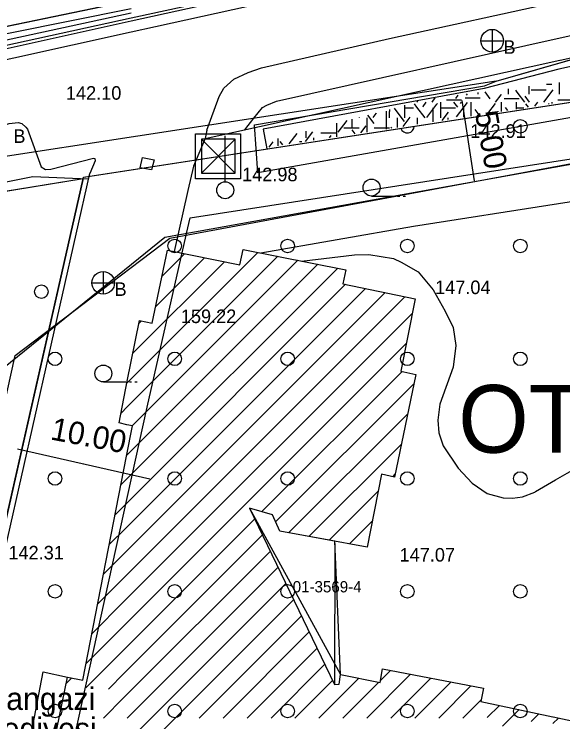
# Model space of a CAD drawing. Extents: x 419101 to 420177, y 4451541 to 4452254.
# Drawn here: x 419628.2 to 419676.8, y 4451959 to 4452021.7 of the extents above; entities that cross this region are included whole.
import ezdxf

# ---------------------------------------------------------------- set-up
doc = ezdxf.new("R2010")
doc.units = 0
for name, color, linetype in [('2_KADASTRO', 7, 'Continuous'), ('3_HALİHAZIR', 7, 'Continuous'), ('Level 20', 7, 'Continuous'), ('Level 28', 7, 'Continuous'), ('Level 31', 7, 'Continuous'), ('Level 41', 7, 'Continuous'), ('Level 46', 7, 'Continuous'), ('Level 57', 7, 'Continuous'), ('Level 60', 7, 'Continuous'), ('Level 62', 7, 'Continuous'), ('Level 9', 7, 'Continuous')]:
    doc.layers.add(name, color=color, linetype=linetype)

msp = doc.modelspace()

# ---------------------------------------------------------------- linework, layer by layer
at = {"layer": '2_KADASTRO'}
for points in [[(419621.193, 4451949.157), (419634.331, 4452007.12), (419634.362, 4452007.254), (419700.896, 4452017.498), (419711.084, 4452019.067), (419700.128, 4451968.364), (419703.203, 4451967.824), (419695.419, 4451934.291), (419680.246, 4451937.33)], [(419556.854, 4451952.363), (419564.538, 4451995.301), (419598.675, 4452001.333), (419634.331, 4452007.12), (419621.193, 4451949.157), (419619.691, 4451942.53), (419598.69, 4451946.39), (419598.059, 4451942.996)]]:
    msp.add_lwpolyline(points, close=True, dxfattribs=at)
at = {"layer": '3_HALİHAZIR'}
for p, q in [((419670.548, 4452020.33), (419670.548, 4452018.33)), ((419669.548, 4452019.33), (419671.548, 4452019.33)), ((419646.91, 4452006.891), (419646.91, 4452010.891)), ((419644.804, 4452007.602), (419647.804, 4452010.602)), ((419644.804, 4452010.602), (419647.804, 4452007.602)), ((419647.804, 4452010.602), (419644.804, 4452010.602)), ((419644.804, 4452010.602), (419644.804, 4452007.602)), ((419647.804, 4452007.602), (419647.804, 4452010.602)), ((419644.804, 4452007.602), (419647.804, 4452007.602)), ((419659.867, 4452005.567), (419661.867, 4452005.567)), ((419662.167, 4452005.567), (419662.367, 4452005.567)), ((419662.667, 4452005.567), (419662.867, 4452005.567)), ((419638.24, 4451989.03), (419649.795, 4452000.585)), ((419638.217, 4451986.886), (419651.564, 4452000.233)), ((419640.762, 4451995.795), (419645.075, 4452000.108)), ((419641.313, 4451998.467), (419643.307, 4452000.462)), ((419638.185, 4451982.612), (419655.102, 4451999.529)), ((419638.667, 4451985.215), (419653.333, 4451999.881)), ((419638.734, 4451991.646), (419646.842, 4451999.754)), ((419636.11, 4451998.888), (419636.11, 4451996.888)), ((419638.148, 4451980.454), (419656.871, 4451999.177)), ((419635.11, 4451997.888), (419637.11, 4451997.888)), ((419638.126, 4451978.31), (419657.568, 4451997.753)), ((419638.08, 4451974.021), (419661.073, 4451997.015)), ((419638.103, 4451976.165), (419659.321, 4451997.384)), ((419638.057, 4451971.877), (419662.825, 4451996.646)), ((419638.034, 4451969.733), (419663.486, 4451995.184)), ((419639.26, 4451994.293), (419639.484, 4451994.517)), ((419638.012, 4451967.589), (419662.95, 4451992.528)), ((419650.158, 4451977.614), (419662.586, 4451990.042)), ((419636.119, 4451989.104), (419638.119, 4451989.104)), ((419638.208, 4451988.999), (419638.24, 4451989.03)), ((419638.419, 4451989.104), (419638.619, 4451989.104)), ((419638.919, 4451989.104), (419639.119, 4451989.104)), ((419651.369, 4451976.704), (419663.627, 4451988.962)), ((419637.682, 4451986.352), (419638.217, 4451986.886)), ((419652.524, 4451975.737), (419663.069, 4451986.282)), ((419654.318, 4451975.41), (419662.51, 4451983.602)), ((419661.744, 4451980.714), (419661.952, 4451980.922)), ((419637.671, 4451979.976), (419638.148, 4451980.454)), ((419656.112, 4451975.083), (419660.444, 4451979.415)), ((419637.156, 4451977.34), (419638.126, 4451978.31)), ((419649.072, 4451977.935), (419657.117, 4451963.182)), ((419637.989, 4451965.445), (419649.529, 4451976.985)), ((419657.906, 4451974.756), (419659.939, 4451976.788)), ((419636.641, 4451974.704), (419638.103, 4451976.165)), ((419637.966, 4451963.301), (419650.217, 4451975.552)), ((419656.627, 4451974.795), (419656.584, 4451962.313)), ((419636.126, 4451972.068), (419638.08, 4451974.021)), ((419637.943, 4451961.157), (419650.906, 4451974.12)), ((419638.239, 4451959.331), (419651.595, 4451972.687)), ((419635.611, 4451969.431), (419638.057, 4451971.877)), ((419637.898, 4451956.868), (419652.284, 4451971.255)), ((419635.097, 4451966.795), (419638.034, 4451969.733)), ((419642.481, 4451959.331), (419652.973, 4451969.822)), ((419644.603, 4451959.331), (419653.662, 4451968.39)), ((419634.582, 4451964.159), (419638.012, 4451967.589)), ((419646.724, 4451959.331), (419654.351, 4451966.957)), ((419648.845, 4451959.331), (419655.039, 4451965.525)), ((419634.565, 4451962.021), (419637.989, 4451965.445)), ((419650.967, 4451959.331), (419655.728, 4451964.092)), ((419636.569, 4451961.903), (419637.966, 4451963.301)), ((419659.452, 4451959.331), (419663.33, 4451963.208)), ((419660.666, 4451962.666), (419661.55, 4451963.551)), ((419632.845, 4451962.422), (419633.312, 4451962.89)), ((419653.088, 4451959.331), (419656.417, 4451962.66)), ((419655.209, 4451959.331), (419658.735, 4451962.857)), ((419657.331, 4451959.331), (419660.502, 4451962.502)), ((419661.573, 4451959.331), (419665.109, 4451962.866)), ((419663.695, 4451959.331), (419666.888, 4451962.524)), ((419665.816, 4451959.331), (419668.667, 4451962.182)), ((419636.117, 4451959.331), (419637.943, 4451961.157)), ((419667.937, 4451959.331), (419669.59, 4451960.983)), ((419670.103, 4451959.375), (419671.183, 4451960.455)), ((419671.46, 4451958.611), (419672.931, 4451960.082)), ((419637.875, 4451954.724), (419642.481, 4451959.331)), ((419674.003, 4451959.032), (419674.678, 4451959.708)), ((419675.933, 4451958.842), (419676.426, 4451959.334))]:
    msp.add_line(p, q, dxfattribs=at)
for points in [[(419676.678, 4452029.428), (419672.282, 4452028.454), (419651.668, 4452023.946), (419638.58, 4452021.05)], [(419638.583, 4452021.348), (419638.992, 4452021.438), (419657.586, 4452025.495), (419676.682, 4452029.742)], [(419676.668, 4452028.477), (419673.227, 4452027.722), (419640.737, 4452020.572), (419638.57, 4452020.092)], [(419676.578, 4452019.585), (419679.896, 4452020.325), (419693.002, 4452023.24)], [(419645.278, 4452011.42), (419646.359, 4452014.382), (419646.783, 4452015.139), (419647.68, 4452015.934), (419648.938, 4452016.508), (419650.122, 4452016.926), (419661.459, 4452019.512), (419676.608, 4452022.839)], [(419638.592, 4452022.169), (419627.878, 4452019.991), (419609.444, 4452016.304), (419592.095, 4452012.875), (419572.863, 4452009.528), (419554.326, 4452006.702)], [(419554.41, 4452006.078), (419564.393, 4452007.607), (419595.728, 4452012.822), (419626.151, 4452019.121), (419638.588, 4452021.788)], [(419554.464, 4452005.683), (419561.786, 4452006.859), (419579.964, 4452009.59), (419599.478, 4452013.06), (419619.007, 4452017.066), (419638.583, 4452021.348)], [(419638.58, 4452021.05), (419626.051, 4452018.279), (419601.635, 4452013.288), (419579.454, 4452009.299), (419568.642, 4452007.697), (419554.489, 4452005.498)], [(419676.557, 4452017.6), (419691.762, 4452020.957)], [(419638.57, 4452020.092), (419612.847, 4452014.394), (419592.135, 4452010.536), (419569.07, 4452006.26), (419564.534, 4452005.153)], [(419648.647, 4452011.436), (419649.435, 4452012.483), (419650.197, 4452013.42), (419650.583, 4452013.631), (419651.462, 4452013.983), (419676.574, 4452019.584)], [(419676.574, 4452019.584), (419676.578, 4452019.585)], [(419645.122, 4452010.657), (419676.553, 4452017.598)], [(419676.553, 4452017.598), (419676.557, 4452017.6)], [(419576.148, 4451997.777), (419576.431, 4451998.505), (419576.865, 4451998.999), (419577.574, 4451999.275), (419602.728, 4452003.956), (419612.183, 4452005.763), (419614.474, 4452006.304), (419616.453, 4452006.944), (419617.835, 4452007.514), (419623.552, 4452010.28), (419627.132, 4452011.78), (419627.787, 4452012.005), (419628.576, 4452012.086), (419628.889, 4452012.006), (419629.264, 4452011.679), (419629.399, 4452011.499), (419630.616, 4452008.15), (419630.994, 4452007.911), (419631.467, 4452007.966), (419635.237, 4452008.916)], [(419645.278, 4452011.42), (419645.122, 4452010.657)], [(419645.122, 4452010.657), (419644.093, 4452008.208), (419643.585, 4452006.055), (419642.376, 4452000.649)], [(419635.237, 4452008.916), (419635.37, 4452008.889), (419635.387, 4452008.688), (419634.92, 4452007.561)], [(419620.673, 4451944.672), (419626.407, 4451969.965), (419634.92, 4452007.561)], [(419676.423, 4452004.904), (419693.965, 4452007.648)], [(419576.75, 4451996.673), (419629.87, 4452007.303), (419634.813, 4452007.088)], [(419650.052, 4452000.534), (419663.586, 4452002.896), (419676.418, 4452004.903)], [(419676.418, 4452004.903), (419676.423, 4452004.904)], [(419638.241, 4451989.165), (419639.312, 4451994.556), (419640.454, 4451994.299), (419641.786, 4452000.767), (419648.203, 4451999.482), (419648.485, 4452000.846), (419657.583, 4451999.035), (419657.327, 4451997.804), (419663.741, 4451996.453), (419662.455, 4451990.072), (419663.794, 4451989.765), (419661.901, 4451980.68), (419660.737, 4451980.937), (419659.492, 4451974.467), (419651.732, 4451975.881), (419651.088, 4451977.341), (419649.072, 4451977.935), (419656.584, 4451962.313), (419657.004, 4451962.322), (419657.117, 4451963.182), (419660.633, 4451962.475), (419660.844, 4451963.686), (419669.767, 4451961.97), (419669.557, 4451960.803), (419675.934, 4451959.439)], [(419653.656, 4451999.817), (419658.346, 4452000.361), (419659.616, 4452000.388), (419661.809, 4452000.029), (419662.491, 4451999.718), (419664.002, 4451998.845), (419665.337, 4451997.265), (419666.397, 4451995.381), (419667.09, 4451993.932), (419667.334, 4451992.319), (419667.101, 4451990.409), (419665.917, 4451987.123), (419665.722, 4451985.725), (419665.823, 4451984.584), (419666.213, 4451983.435), (419667.537, 4451981.453), (419668.791, 4451980.143), (419670.1, 4451979.21), (419671.514, 4451978.831), (419672.337, 4451978.805), (419673.231, 4451978.933), (419674.311, 4451979.345), (419674.379, 4451979.388), (419676.157, 4451980.42)], [(419638.2, 4451985.317), (419637.507, 4451985.468), (419638.241, 4451989.165)], [(419676.163, 4451980.423), (419677.186, 4451981.016), (419679.629, 4451982.411), (419682.468, 4451983.616), (419690.399, 4451986.176)], [(419638.17, 4451982.536), (419638.693, 4451985.21), (419638.2, 4451985.317)], [(419637.787, 4451946.492), (419635.924, 4451946.882), (419636.2, 4451948.025), (419631.473, 4451948.902), (419632.361, 4451953.701), (419631.085, 4451953.896), (419632.956, 4451962.96), (419634.296, 4451962.697), (419638.17, 4451982.536)], [(419676.157, 4451980.42), (419676.163, 4451980.423)], [(419619.107, 4451938.621), (419620.46, 4451944.711), (419626.95, 4451943.528), (419630.788, 4451963.432), (419632.956, 4451962.96)], [(419675.94, 4451959.438), (419681.068, 4451958.342), (419681.3, 4451959.53), (419690.424, 4451957.851), (419690.232, 4451956.551), (419694.982, 4451955.717), (419693.92, 4451950.99), (419695.302, 4451950.637), (419693.431, 4451941.573), (419692.157, 4451941.834), (419691.27, 4451937.079), (419686.368, 4451937.985), (419686.244, 4451936.749), (419677.233, 4451938.49), (419677.423, 4451939.746), (419675.734, 4451940.078)], [(419675.934, 4451959.439), (419675.94, 4451959.438)]]:
    msp.add_lwpolyline(points, dxfattribs=at)
for points in [[(419644.274, 4452011.092), (419648.274, 4452011.092), (419648.274, 4452007.092), (419644.274, 4452007.092)], [(419639.371, 4452008.075), (419639.591, 4452008.977), (419640.625, 4452008.774), (419640.391, 4452007.882)], [(419657.117, 4451963.182), (419656.619, 4451974.99), (419651.732, 4451975.881), (419651.088, 4451977.341), (419649.072, 4451977.935), (419656.584, 4451962.313), (419657.004, 4451962.322)]]:
    msp.add_lwpolyline(points, close=True, dxfattribs=at)
for centre, radius in [((419670.548, 4452019.33), 1), ((419659.867, 4452006.317), 0.75), ((419646.912, 4452006.086), 0.75), ((419636.11, 4451997.888), 1), ((419636.119, 4451989.854), 0.75)]:
    msp.add_circle(centre, radius, dxfattribs=at)
at = {"layer": 'Level 20'}
for p, q in [((419668.984, 4452006.907), (419667.886, 4452014.031)), ((419643.799, 4452003.651), (419688.922, 4452010.61)), ((419631.928, 4451950.272), (419639.993, 4451986.86)), ((419640.23, 4451980.492), (419628.527, 4451983.145))]:
    msp.add_line(p, q, dxfattribs=at)
for points in [[(419643.483, 4452002.254), (419643.799, 4452003.651)], [(419639.993, 4451986.86), (419643.447, 4452002.097)], [(419643.447, 4452002.097), (419643.483, 4452002.254)], [(419643.447, 4452002.097), (419643.447, 4452002.097)]]:
    msp.add_lwpolyline(points, dxfattribs=at)
at = {"layer": 'Level 28'}
for p, q in [((419634.362, 4452007.254), (419688.905, 4452015.652)), ((419598.675, 4452001.333), (419634.33, 4452007.12))]:
    msp.add_line(p, q, dxfattribs=at)
at = {"layer": 'Level 41'}
for p, q in [((419676.511, 4452015.323), (419676.511, 4452015.627)), ((419672.004, 4452014.648), (419672.004, 4452015.066)), ((419673.825, 4452014.921), (419673.825, 4452015.293)), ((419675.347, 4452015.482), (419675.839, 4452015.482)), ((419676.511, 4452015.323), (419676.511, 4452015.323)), ((419676.511, 4452014.598), (419676.511, 4452015.323)), ((419667.322, 4452014.222), (419667.541, 4452014.511)), ((419668.282, 4452014.501), (419668.367, 4452014.613)), ((419669.318, 4452014.598), (419669.318, 4452014.732)), ((419670.236, 4452014.383), (419669.914, 4452014.806)), ((419670.385, 4452014.187), (419670.236, 4452014.383)), ((419670.851, 4452013.889), (419671.354, 4452014.551)), ((419671.354, 4452014.551), (419671.388, 4452014.595)), ((419671.354, 4452014.551), (419671.354, 4452014.551)), ((419672.004, 4452014.598), (419672.004, 4452014.648)), ((419672.77, 4452014.763), (419672.632, 4452014.945)), ((419673.434, 4452013.889), (419672.77, 4452014.763)), ((419673.857, 4452013.889), (419673.463, 4452014.407)), ((419673.825, 4452014.598), (419673.825, 4452014.921)), ((419674.002, 4452014.971), (419674.159, 4452014.971)), ((419674.159, 4452014.971), (419675.344, 4452014.971)), ((419675.11, 4452013.889), (419675.939, 4452014.98)), ((419663.978, 4452013.889), (419663.921, 4452013.964)), ((419664.425, 4452013.513), (419664.711, 4452013.889)), ((419665.231, 4452013.889), (419665.511, 4452014.258)), ((419665.654, 4452013.697), (419665.714, 4452013.776)), ((419665.96, 4452013.889), (419665.96, 4452013.743)), ((419666.493, 4452014.095), (419667.836, 4452014.095)), ((419667.509, 4452013.437), (419667.165, 4452013.889)), ((419667.402, 4452012.595), (419668.352, 4452013.845)), ((419667.735, 4452013.769), (419667.826, 4452013.889)), ((419668.145, 4452014.27), (419669.48, 4452014.27)), ((419668.646, 4452013.889), (419668.646, 4452012.654)), ((419669.48, 4452014.27), (419669.488, 4452014.27)), ((419670.152, 4452012.885), (419670.828, 4452013.776)), ((419671.332, 4452013.889), (419671.332, 4452013.067)), ((419671.607, 4452014.201), (419672.95, 4452014.201)), ((419672.675, 4452013.889), (419672.675, 4452013.273)), ((419672.675, 4452013.889), (419672.675, 4452013.273)), ((419674.313, 4452013.524), (419674.59, 4452013.889)), ((419675.546, 4452013.714), (419675.593, 4452013.776)), ((419675.839, 4452013.889), (419675.839, 4452013.759)), ((419676.372, 4452014.095), (419677.715, 4452014.095)), ((419661.453, 4452013.226), (419661.453, 4452013.067)), ((419662.051, 4452013.157), (419661.909, 4452013.344)), ((419662.797, 4452012.175), (419662.051, 4452013.157)), ((419662.796, 4452013.609), (419662.796, 4452013.269)), ((419662.796, 4452013.609), (419662.796, 4452013.269)), ((419662.796, 4452013.375), (419663.506, 4452013.375)), ((419662.796, 4452013.269), (419662.796, 4452013.269)), ((419662.796, 4452013.269), (419662.796, 4452013.269)), ((419662.796, 4452013.269), (419662.796, 4452012.491)), ((419662.796, 4452013.269), (419662.796, 4452012.491)), ((419663.506, 4452013.375), (419663.506, 4452013.375)), ((419663.506, 4452013.375), (419663.584, 4452013.375)), ((419663.89, 4452013.433), (419663.656, 4452013.741)), ((419663.89, 4452013.433), (419663.89, 4452013.433)), ((419664.605, 4452012.491), (419663.89, 4452013.433)), ((419664.394, 4452013.472), (419664.425, 4452013.513)), ((419664.425, 4452013.513), (419664.425, 4452013.513)), ((419664.765, 4452012.526), (419665.654, 4452013.697)), ((419665.285, 4452013.387), (419665.285, 4452012.138)), ((419665.96, 4452013.743), (419665.96, 4452013.743)), ((419665.96, 4452013.743), (419665.96, 4452012.491)), ((419665.96, 4452013.375), (419667.303, 4452013.375)), ((419668.002, 4452013.422), (419668.002, 4452012.555)), ((419669.401, 4452012.77), (419669.037, 4452013.249)), ((419671.929, 4452013.158), (419671.727, 4452013.424)), ((419672.675, 4452013.375), (419673.341, 4452013.375)), ((419673.764, 4452013.44), (419673.535, 4452013.741)), ((419658.767, 4452012.536), (419658.767, 4452012.491)), ((419660.107, 4452012), (419659.547, 4452012.736)), ((419660, 4452012.526), (419660.277, 4452012.891)), ((419660.277, 4452012.891), (419660.308, 4452012.932)), ((419660.277, 4452012.891), (419660.277, 4452012.891)), ((419661.171, 4452013.101), (419661.171, 4452013.025)), ((419661.171, 4452013.025), (419661.171, 4452013.025)), ((419661.171, 4452013.025), (419661.171, 4452011.506)), ((419661.453, 4452013.067), (419661.453, 4452013.067)), ((419661.453, 4452012.491), (419661.453, 4452013.067)), ((419662.679, 4452011.738), (419663.294, 4452012.548)), ((419666.113, 4452012.265), (419666.674, 4452013.004)), ((419671.05, 4452013.101), (419671.05, 4452013.023)), ((419656.753, 4452012.018), (419656.753, 4452010.828)), ((419656.912, 4452011.229), (419657.695, 4452012.26)), ((419658.123, 4452012.37), (419658.123, 4452011.655)), ((419659.439, 4452012.491), (419659.439, 4452011.241)), ((419662.125, 4452012.491), (419662.125, 4452011.653)), ((419662.125, 4452012.491), (419662.125, 4452011.653)), ((419663.946, 4452011.933), (419663.946, 4452012.491)), ((419666.632, 4452012.491), (419666.632, 4452012.345)), ((419654.023, 4452010.409), (419654.664, 4452011.252)), ((419654.067, 4452010.724), (419654.067, 4452011.324)), ((419657.424, 4452011.607), (419658.767, 4452011.607)), ((419658.407, 4452011.082), (419658.145, 4452011.427)), ((419658.91, 4452011.159), (419659.38, 4452011.777)), ((419660.11, 4452011.607), (419661.453, 4452011.607)), ((419661.592, 4452011.571), (419661.669, 4452011.673)), ((419651.574, 4452010.666), (419651.574, 4452010.033)), ((419652.58, 4452010.187), (419653.288, 4452011.118)), ((419654.738, 4452010.724), (419654.738, 4452010.519)), ((419655.362, 4452011.173), (419656.705, 4452011.173)), ((419656.135, 4452010.733), (419656.289, 4452010.936)), ((419650.8, 4452009.914), (419651.151, 4452010.376)), ((419652.016, 4452010.101), (419651.782, 4452010.409)), ((419653.501, 4452010.4), (419653.705, 4452010.4))]:
    msp.add_line(p, q, dxfattribs=at)
at = {"layer": 'Level 46'}
for centre in [(419673.038, 4452011.754), (419642.438, 4452001.154), (419652.438, 4452001.154), (419663.038, 4452001.154), (419673.038, 4452001.154), (419630.631, 4451997.101), (419630.631, 4451997.101), (419631.838, 4451991.154), (419642.438, 4451991.154), (419652.438, 4451991.154), (419663.038, 4451991.154), (419673.038, 4451991.154), (419631.838, 4451980.554), (419642.438, 4451980.554), (419652.438, 4451980.554), (419663.038, 4451980.554), (419673.038, 4451980.554), (419631.838, 4451970.554), (419642.438, 4451970.554), (419652.438, 4451970.554), (419663.038, 4451970.554), (419673.038, 4451970.554), (419631.838, 4451959.954), (419642.438, 4451959.954), (419652.438, 4451959.954), (419663.038, 4451959.954), (419673.038, 4451959.954)]:
    msp.add_circle(centre, 0.6, dxfattribs=at)
msp.add_arc((419663.038, 4452011.754), 0.6, 196.63649, 0.87564, dxfattribs=at)
at = {"layer": 'Level 57'}
for points in [[(419631.29, 4451993.704), (419634.361, 4452007.254)], [(419619.692, 4451942.531), (419631.262, 4451993.58)]]:
    msp.add_lwpolyline(points, dxfattribs=at)
at = {"layer": 'Level 60'}
for points in [[(419687.728, 4452009.63), (419687.092, 4452014.212), (419649.792, 4452007.62), (419649.501, 4452011.885), (419669.883, 4452015.338), (419670.915, 4452015.753), (419682.803, 4452019.179), (419678.683, 4452023.954), (419755.855, 4452040.845), (419755.297, 4452045.138)], [(419551.406, 4452004.84), (419687.964, 4452033.153)], [(419628.297, 4451991.434), (419641.998, 4452001.827), (419689.176, 4452010.606)], [(419633.274, 4451995.209), (419633.279, 4451995.212)], [(419686.134, 4451925.906), (419617.267, 4451941.431), (419628.297, 4451991.434)]]:
    msp.add_lwpolyline(points, dxfattribs=at)
msp.add_lwpolyline([(419551.406, 4452004.84), (419688.113, 4452033.184), (419689.184, 4452010.457), (419641.548, 4452001.907), (419626.158, 4451989.448), (419572.903, 4451979.188), (419568.994, 4451955.003), (419612.234, 4451945.965), (419602.91, 4451907.333), (419648.864, 4451897.593), (419647.326, 4451890.19), (419601.026, 4451899.53), (419588.294, 4451846.783), (419558.246, 4451853.623), (419574.858, 4451938.392), (419542.123, 4451947.187)], close=True, dxfattribs=at)
at = {"layer": 'Level 62'}
for points in [[(419695.462, 4452021.033), (419676.439, 4452016.804)], [(419676.439, 4452016.804), (419669.829, 4452015.096), (419650.267, 4452011.498), (419650.588, 4452009.752)]]:
    msp.add_lwpolyline(points, dxfattribs=at)
at = {"layer": 'Level 9'}
msp.add_line((419670.915, 4452015.753), (419682.803, 4452019.179), dxfattribs=at)
msp.add_lwpolyline([(419670.915, 4452015.753), (419594.338, 4452003.984), (419561.481, 4451999.343), (419553.175, 4451950.852), (419588.956, 4451942.453)], dxfattribs=at)

# ---------------------------------------------------------------- texts
at = {"layer": '2_KADASTRO'}
msp.add_text('01-3569-4', height=1, dxfattribs=at).set_placement((419652.887, 4451970.464))
at = {"layer": '3_HALİHAZIR'}
for s, height, p in [('B', 1.2, (419671.548, 4452018.169)), ('B', 1.2, (419628.154, 4452010.28)), ('B', 1.2, (419637.11, 4451996.727)), ('159.22 ', 1.2, (419642.98, 4451994.32)), ('Osmangazi ', 2, (419621.873, 4451960.043)), ('Belediyesi', 2, (419623.34, 4451957.381))]:
    msp.add_text(s, height=height, dxfattribs=at).set_placement(p)
for s, p in [('142.10 ', (419632.804, 4452014.104)), ('142.91 ', (419668.611, 4452010.727)), ('142.98 ', (419648.404, 4452006.881)), ('147.04 ', (419665.494, 4451996.887)), ('142.31 ', (419627.712, 4451973.383)), ('147.07 ', (419662.349, 4451973.194))]:
    msp.add_text(s, height=1.2, rotation=359.99801, dxfattribs=at).set_placement(p)
at = {"layer": 'Level 20'}
for s, rotation, p in [('5.00', 280.31451, (419669.013, 4452012.952)), ('10.00', 349.25742, (419631.357, 4451984.019))]:
    msp.add_text(s, height=2, rotation=rotation, dxfattribs=at).set_placement(p)
at = {"layer": 'Level 31'}
msp.add_text('OTTA1', height=6, dxfattribs=at).set_placement((419667.543, 4451982.835))

doc.saveas('drawing.dxf')
